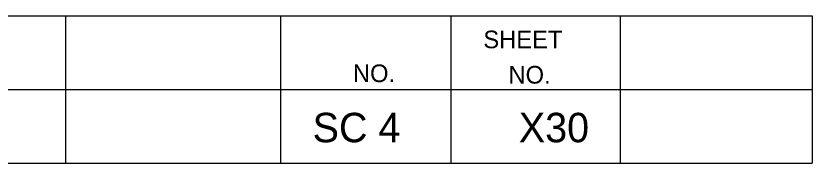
# Model space of a CAD drawing. Extents: x 1000 to 1162, y 999 to 8520.
# Drawn here: x 1148.08 to 1161.56, y 4435.05 to 4437.55 of the extents above; entities that cross this region are included whole.
import ezdxf

# ---------------------------------------------------------------- set-up
doc = ezdxf.new("R2010")
doc.units = 0
doc.layers.add('Level 20', color=7, linetype='Continuous')
doc.layers.add('Level 3', color=7, linetype='Continuous')

msp = doc.modelspace()

# ---------------------------------------------------------------- linework, layer by layer
at = {"layer": 'Level 3'}
for p, q in [((1133.055, 4437.546), (1161.555, 4437.546)), ((1133.055, 4437.546), (1161.555, 4437.546)), ((1133.055, 4437.546), (1161.555, 4437.546)), ((1133.055, 4437.546), (1161.555, 4437.546)), ((1133.055, 4437.546), (1161.555, 4437.546)), ((1133.055, 4437.546), (1161.555, 4437.546)), ((1133.055, 4437.546), (1161.555, 4437.546)), ((1133.055, 4437.546), (1161.555, 4437.546)), ((1133.055, 4437.546), (1161.555, 4437.546)), ((1133.055, 4437.546), (1161.555, 4437.546)), ((1133.055, 4437.546), (1161.555, 4437.546)), ((1133.055, 4437.546), (1161.555, 4437.546)), ((1133.055, 4437.546), (1161.555, 4437.546)), ((1133.055, 4437.546), (1161.555, 4437.546)), ((1133.055, 4437.546), (1161.555, 4437.546)), ((1133.055, 4437.546), (1161.555, 4437.546)), ((1133.055, 4437.546), (1161.555, 4437.546)), ((1133.055, 4437.546), (1161.555, 4437.546)), ((1133.055, 4437.546), (1161.555, 4437.546)), ((1133.055, 4437.546), (1161.555, 4437.546)), ((1133.055, 4437.546), (1161.555, 4437.546)), ((1133.055, 4437.546), (1161.555, 4437.546)), ((1133.055, 4437.546), (1161.555, 4437.546)), ((1133.055, 4437.546), (1161.555, 4437.546)), ((1133.055, 4437.546), (1161.555, 4437.546)), ((1133.055, 4437.546), (1161.555, 4437.546)), ((1133.055, 4437.546), (1161.555, 4437.546)), ((1133.055, 4437.546), (1161.555, 4437.546)), ((1148.913, 4437.546), (1148.913, 4435.046)), ((1148.913, 4437.546), (1148.913, 4435.046)), ((1148.913, 4437.546), (1148.913, 4435.046)), ((1148.913, 4437.546), (1148.913, 4435.046)), ((1148.913, 4437.546), (1148.913, 4435.046)), ((1148.913, 4437.546), (1148.913, 4435.046)), ((1148.913, 4437.546), (1148.913, 4435.046)), ((1148.913, 4437.546), (1148.913, 4435.046)), ((1148.913, 4437.546), (1148.913, 4435.046)), ((1148.913, 4437.546), (1148.913, 4435.046)), ((1148.913, 4437.546), (1148.913, 4435.046)), ((1148.913, 4437.546), (1148.913, 4435.046)), ((1148.913, 4437.546), (1148.913, 4435.046)), ((1148.913, 4437.546), (1148.913, 4435.046)), ((1148.913, 4437.546), (1148.913, 4435.046)), ((1148.913, 4437.546), (1148.913, 4435.046)), ((1148.913, 4437.546), (1148.913, 4435.046)), ((1148.913, 4437.546), (1148.913, 4435.046)), ((1148.913, 4437.546), (1148.913, 4435.046)), ((1148.913, 4437.546), (1148.913, 4435.046)), ((1148.913, 4437.546), (1148.913, 4435.046)), ((1148.913, 4437.546), (1148.913, 4435.046)), ((1148.913, 4437.546), (1148.913, 4435.046)), ((1148.913, 4437.546), (1148.913, 4435.046)), ((1148.913, 4437.546), (1148.913, 4435.046)), ((1148.913, 4437.546), (1148.913, 4435.046)), ((1148.913, 4437.546), (1148.913, 4435.046)), ((1148.913, 4437.546), (1148.913, 4435.046)), ((1152.554, 4437.546), (1152.554, 4435.046)), ((1152.554, 4437.546), (1152.554, 4435.046)), ((1152.554, 4437.546), (1152.554, 4435.046)), ((1152.554, 4437.546), (1152.554, 4435.046)), ((1152.554, 4437.546), (1152.554, 4435.046)), ((1152.554, 4437.546), (1152.554, 4435.046)), ((1152.554, 4437.546), (1152.554, 4435.046)), ((1152.554, 4437.546), (1152.554, 4435.046)), ((1152.554, 4437.546), (1152.554, 4435.046)), ((1152.554, 4437.546), (1152.554, 4435.046)), ((1152.554, 4437.546), (1152.554, 4435.046)), ((1152.554, 4437.546), (1152.554, 4435.046)), ((1152.554, 4437.546), (1152.554, 4435.046)), ((1152.554, 4437.546), (1152.554, 4435.046)), ((1152.554, 4437.546), (1152.554, 4435.046)), ((1152.554, 4437.546), (1152.554, 4435.046)), ((1152.554, 4437.546), (1152.554, 4435.046)), ((1152.554, 4437.546), (1152.554, 4435.046)), ((1152.554, 4437.546), (1152.554, 4435.046)), ((1152.554, 4437.546), (1152.554, 4435.046)), ((1152.554, 4437.546), (1152.554, 4435.046)), ((1152.554, 4437.546), (1152.554, 4435.046)), ((1152.554, 4437.546), (1152.554, 4435.046)), ((1152.554, 4437.546), (1152.554, 4435.046)), ((1152.554, 4437.546), (1152.554, 4435.046)), ((1152.554, 4437.546), (1152.554, 4435.046)), ((1152.554, 4437.546), (1152.554, 4435.046)), ((1152.554, 4437.546), (1152.554, 4435.046)), ((1155.44, 4437.546), (1155.44, 4435.046)), ((1155.44, 4437.546), (1155.44, 4435.046)), ((1155.44, 4437.546), (1155.44, 4435.046)), ((1155.44, 4437.546), (1155.44, 4435.046)), ((1155.44, 4437.546), (1155.44, 4435.046)), ((1155.44, 4437.546), (1155.44, 4435.046)), ((1155.44, 4437.546), (1155.44, 4435.046)), ((1155.44, 4437.546), (1155.44, 4435.046)), ((1155.44, 4437.546), (1155.44, 4435.046)), ((1155.44, 4437.546), (1155.44, 4435.046)), ((1155.44, 4437.546), (1155.44, 4435.046)), ((1155.44, 4437.546), (1155.44, 4435.046)), ((1155.44, 4437.546), (1155.44, 4435.046)), ((1155.44, 4437.546), (1155.44, 4435.046)), ((1155.44, 4437.546), (1155.44, 4435.046)), ((1155.44, 4437.546), (1155.44, 4435.046)), ((1155.44, 4437.546), (1155.44, 4435.046)), ((1155.44, 4437.546), (1155.44, 4435.046)), ((1155.44, 4437.546), (1155.44, 4435.046)), ((1155.44, 4437.546), (1155.44, 4435.046)), ((1155.44, 4437.546), (1155.44, 4435.046)), ((1155.44, 4437.546), (1155.44, 4435.046)), ((1155.44, 4437.546), (1155.44, 4435.046)), ((1155.44, 4437.546), (1155.44, 4435.046)), ((1155.44, 4437.546), (1155.44, 4435.046)), ((1155.44, 4437.546), (1155.44, 4435.046)), ((1155.44, 4437.546), (1155.44, 4435.046)), ((1155.44, 4437.546), (1155.44, 4435.046)), ((1158.305, 4437.546), (1158.305, 4435.046)), ((1158.305, 4437.546), (1158.305, 4435.046)), ((1158.305, 4437.546), (1158.305, 4435.046)), ((1158.305, 4437.546), (1158.305, 4435.046)), ((1158.305, 4437.546), (1158.305, 4435.046)), ((1158.305, 4437.546), (1158.305, 4435.046)), ((1158.305, 4437.546), (1158.305, 4435.046)), ((1158.305, 4437.546), (1158.305, 4435.046)), ((1158.305, 4437.546), (1158.305, 4435.046)), ((1158.305, 4437.546), (1158.305, 4435.046)), ((1158.305, 4437.546), (1158.305, 4435.046)), ((1158.305, 4437.546), (1158.305, 4435.046)), ((1158.305, 4437.546), (1158.305, 4435.046)), ((1158.305, 4437.546), (1158.305, 4435.046)), ((1158.305, 4437.546), (1158.305, 4435.046)), ((1158.305, 4437.546), (1158.305, 4435.046)), ((1158.305, 4437.546), (1158.305, 4435.046)), ((1158.305, 4437.546), (1158.305, 4435.046)), ((1158.305, 4437.546), (1158.305, 4435.046)), ((1158.305, 4437.546), (1158.305, 4435.046)), ((1158.305, 4437.546), (1158.305, 4435.046)), ((1158.305, 4437.546), (1158.305, 4435.046)), ((1158.305, 4437.546), (1158.305, 4435.046)), ((1158.305, 4437.546), (1158.305, 4435.046)), ((1158.305, 4437.546), (1158.305, 4435.046)), ((1158.305, 4437.546), (1158.305, 4435.046)), ((1158.305, 4437.546), (1158.305, 4435.046)), ((1158.305, 4437.546), (1158.305, 4435.046)), ((1161.555, 4437.546), (1161.555, 4435.046)), ((1161.555, 4437.546), (1161.555, 4435.046)), ((1161.555, 4437.546), (1161.555, 4435.046)), ((1161.555, 4437.546), (1161.555, 4435.046)), ((1161.555, 4437.546), (1161.555, 4435.046)), ((1161.555, 4437.546), (1161.555, 4435.046)), ((1161.555, 4437.546), (1161.555, 4435.046)), ((1161.555, 4437.546), (1161.555, 4435.046)), ((1161.555, 4437.546), (1161.555, 4435.046)), ((1161.555, 4437.546), (1161.555, 4435.046)), ((1161.555, 4437.546), (1161.555, 4435.046)), ((1161.555, 4437.546), (1161.555, 4435.046)), ((1161.555, 4437.546), (1161.555, 4435.046)), ((1161.555, 4437.546), (1161.555, 4435.046)), ((1161.555, 4437.546), (1161.555, 4435.046)), ((1161.555, 4437.546), (1161.555, 4435.046)), ((1161.555, 4437.546), (1161.555, 4435.046)), ((1161.555, 4437.546), (1161.555, 4435.046)), ((1161.555, 4437.546), (1161.555, 4435.046)), ((1161.555, 4437.546), (1161.555, 4435.046)), ((1161.555, 4437.546), (1161.555, 4435.046)), ((1161.555, 4437.546), (1161.555, 4435.046)), ((1161.555, 4437.546), (1161.555, 4435.046)), ((1161.555, 4437.546), (1161.555, 4435.046)), ((1161.555, 4437.546), (1161.555, 4435.046)), ((1161.555, 4437.546), (1161.555, 4435.046)), ((1161.555, 4437.546), (1161.555, 4435.046)), ((1161.555, 4437.546), (1161.555, 4435.046)), ((1133.055, 4436.296), (1161.555, 4436.296)), ((1133.055, 4436.296), (1161.555, 4436.296)), ((1133.055, 4436.296), (1161.555, 4436.296)), ((1133.055, 4436.296), (1161.555, 4436.296)), ((1133.055, 4436.296), (1161.555, 4436.296)), ((1133.055, 4436.296), (1161.555, 4436.296)), ((1133.055, 4436.296), (1161.555, 4436.296)), ((1133.055, 4436.296), (1161.555, 4436.296)), ((1133.055, 4436.296), (1161.555, 4436.296)), ((1133.055, 4436.296), (1161.555, 4436.296)), ((1133.055, 4436.296), (1161.555, 4436.296)), ((1133.055, 4436.296), (1161.555, 4436.296)), ((1133.055, 4436.296), (1161.555, 4436.296)), ((1133.055, 4436.296), (1161.555, 4436.296)), ((1133.055, 4436.296), (1161.555, 4436.296)), ((1133.055, 4436.296), (1161.555, 4436.296)), ((1133.055, 4436.296), (1161.555, 4436.296)), ((1133.055, 4436.296), (1161.555, 4436.296)), ((1133.055, 4436.296), (1161.555, 4436.296)), ((1133.055, 4436.296), (1161.555, 4436.296)), ((1133.055, 4436.296), (1161.555, 4436.296)), ((1133.055, 4436.296), (1161.555, 4436.296)), ((1133.055, 4436.296), (1161.555, 4436.296)), ((1133.055, 4436.296), (1161.555, 4436.296)), ((1133.055, 4436.296), (1161.555, 4436.296)), ((1133.055, 4436.296), (1161.555, 4436.296)), ((1133.055, 4436.296), (1161.555, 4436.296)), ((1133.055, 4436.296), (1161.555, 4436.296)), ((1133.055, 4435.046), (1161.555, 4435.046)), ((1133.055, 4435.046), (1161.555, 4435.046)), ((1133.055, 4435.046), (1161.555, 4435.046)), ((1133.055, 4435.046), (1161.555, 4435.046)), ((1133.055, 4435.046), (1161.555, 4435.046)), ((1133.055, 4435.046), (1161.555, 4435.046)), ((1133.055, 4435.046), (1161.555, 4435.046)), ((1133.055, 4435.046), (1161.555, 4435.046)), ((1133.055, 4435.046), (1161.555, 4435.046)), ((1133.055, 4435.046), (1161.555, 4435.046)), ((1133.055, 4435.046), (1161.555, 4435.046)), ((1133.055, 4435.046), (1161.555, 4435.046)), ((1133.055, 4435.046), (1161.555, 4435.046)), ((1133.055, 4435.046), (1161.555, 4435.046)), ((1133.055, 4435.046), (1161.555, 4435.046)), ((1133.055, 4435.046), (1161.555, 4435.046)), ((1133.055, 4435.046), (1161.555, 4435.046)), ((1133.055, 4435.046), (1161.555, 4435.046)), ((1133.055, 4435.046), (1161.555, 4435.046)), ((1133.055, 4435.046), (1161.555, 4435.046)), ((1133.055, 4435.046), (1161.555, 4435.046)), ((1133.055, 4435.046), (1161.555, 4435.046)), ((1133.055, 4435.046), (1161.555, 4435.046)), ((1133.055, 4435.046), (1161.555, 4435.046)), ((1133.055, 4435.046), (1161.555, 4435.046)), ((1133.055, 4435.046), (1161.555, 4435.046)), ((1133.055, 4435.046), (1161.555, 4435.046)), ((1133.055, 4435.046), (1161.555, 4435.046))]:
    msp.add_line(p, q, dxfattribs=at)

# ---------------------------------------------------------------- texts
at = {"layer": 'Level 20'}
for s, p in [('SC 4', (1153.099, 4435.4)), ('X30', (1156.59, 4435.4))]:
    msp.add_text(s, height=0.5, dxfattribs=at).set_placement(p)
at = {"layer": 'Level 3'}
for s, p in [('SHEET', (1155.99, 4436.996)), ('SHEET', (1155.99, 4436.996)), ('SHEET', (1155.99, 4436.996)), ('SHEET', (1155.99, 4436.996)), ('SHEET', (1155.99, 4436.996)), ('SHEET', (1155.99, 4436.996)), ('SHEET', (1155.99, 4436.996)), ('SHEET', (1155.99, 4436.996)), ('SHEET', (1155.99, 4436.996)), ('SHEET', (1155.99, 4436.996)), ('SHEET', (1155.99, 4436.996)), ('SHEET', (1155.99, 4436.996)), ('SHEET', (1155.99, 4436.996)), ('SHEET', (1155.99, 4436.996)), ('SHEET', (1155.99, 4436.996)), ('SHEET', (1155.99, 4436.996)), ('SHEET', (1155.99, 4436.996)), ('SHEET', (1155.99, 4436.996)), ('SHEET', (1155.99, 4436.996)), ('SHEET', (1155.99, 4436.996)), ('SHEET', (1155.99, 4436.996)), ('SHEET', (1155.99, 4436.996)), ('SHEET', (1155.99, 4436.996)), ('SHEET', (1155.99, 4436.996)), ('SHEET', (1155.99, 4436.996)), ('SHEET', (1155.99, 4436.996)), ('SHEET', (1155.99, 4436.996)), ('SHEET', (1155.99, 4436.996)), ('NO.', (1153.782, 4436.421)), ('NO.', (1153.782, 4436.421)), ('NO.', (1153.782, 4436.421)), ('NO.', (1153.782, 4436.421)), ('NO.', (1153.782, 4436.421)), ('NO.', (1153.782, 4436.421)), ('NO.', (1153.782, 4436.421)), ('NO.', (1153.782, 4436.421)), ('NO.', (1153.782, 4436.421)), ('NO.', (1153.782, 4436.421)), ('NO.', (1153.782, 4436.421)), ('NO.', (1153.782, 4436.421)), ('NO.', (1153.782, 4436.421)), ('NO.', (1153.782, 4436.421)), ('NO.', (1153.782, 4436.421)), ('NO.', (1153.782, 4436.421)), ('NO.', (1153.782, 4436.421)), ('NO.', (1153.782, 4436.421)), ('NO.', (1153.782, 4436.421)), ('NO.', (1153.782, 4436.421)), ('NO.', (1153.782, 4436.421)), ('NO.', (1153.782, 4436.421)), ('NO.', (1153.782, 4436.421)), ('NO.', (1153.782, 4436.421)), ('NO.', (1153.782, 4436.421)), ('NO.', (1153.782, 4436.421)), ('NO.', (1153.782, 4436.421)), ('NO.', (1153.782, 4436.421)), ('NO.', (1156.415, 4436.396)), ('NO.', (1156.415, 4436.396)), ('NO.', (1156.415, 4436.396)), ('NO.', (1156.415, 4436.396)), ('NO.', (1156.415, 4436.396)), ('NO.', (1156.415, 4436.396)), ('NO.', (1156.415, 4436.396)), ('NO.', (1156.415, 4436.396)), ('NO.', (1156.415, 4436.396)), ('NO.', (1156.415, 4436.396)), ('NO.', (1156.415, 4436.396)), ('NO.', (1156.415, 4436.396)), ('NO.', (1156.415, 4436.396)), ('NO.', (1156.415, 4436.396)), ('NO.', (1156.415, 4436.396)), ('NO.', (1156.415, 4436.396)), ('NO.', (1156.415, 4436.396)), ('NO.', (1156.415, 4436.396)), ('NO.', (1156.415, 4436.396)), ('NO.', (1156.415, 4436.396)), ('NO.', (1156.415, 4436.396)), ('NO.', (1156.415, 4436.396)), ('NO.', (1156.415, 4436.396)), ('NO.', (1156.415, 4436.396)), ('NO.', (1156.415, 4436.396)), ('NO.', (1156.415, 4436.396)), ('NO.', (1156.415, 4436.396)), ('NO.', (1156.415, 4436.396))]:
    msp.add_text(s, height=0.3, dxfattribs=at).set_placement(p)

doc.saveas('drawing.dxf')
